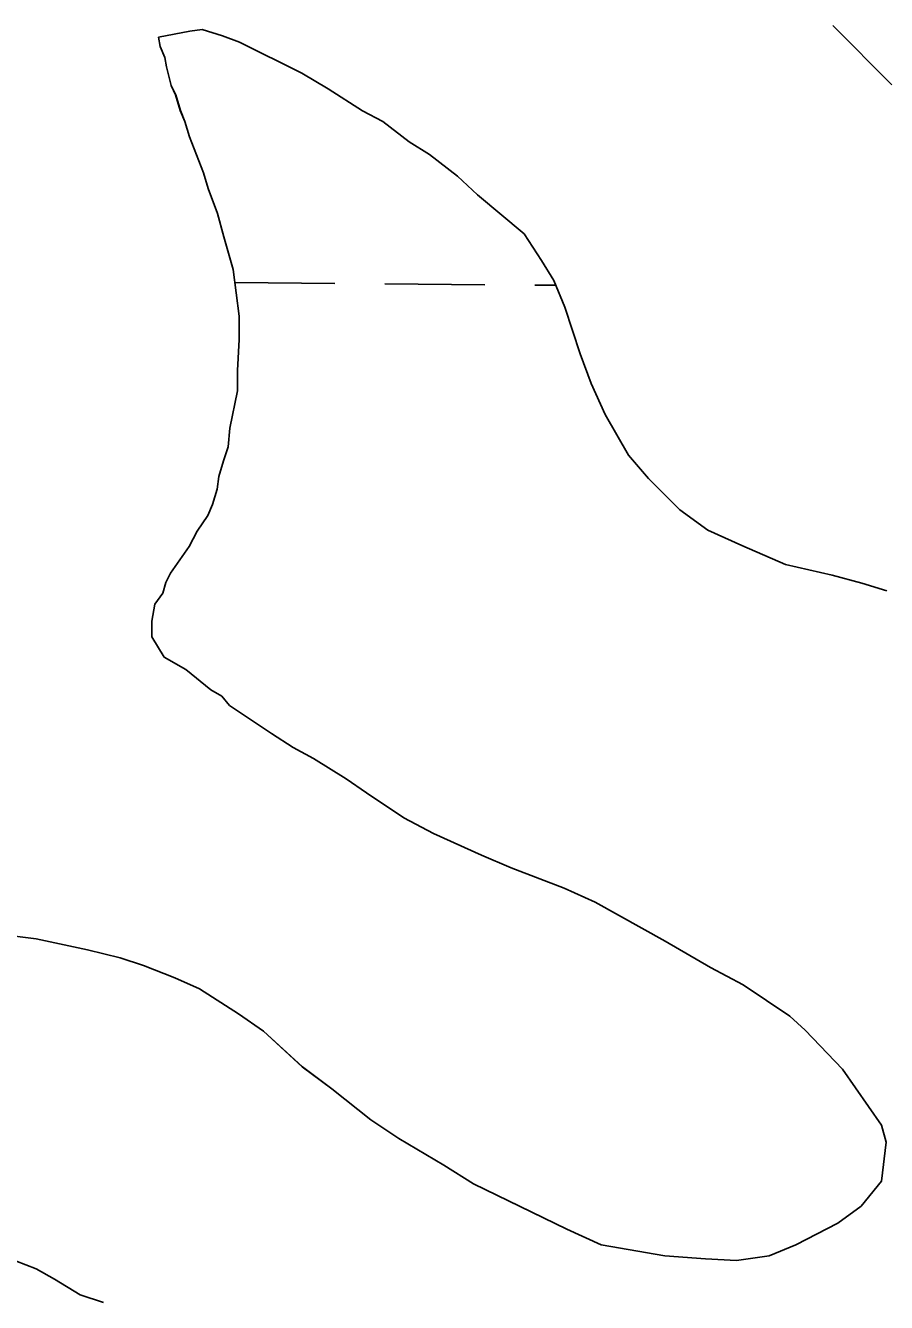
# Model space of a CAD drawing. Extents: x 3271442 to 3309282, y 752266 to 777610.
# Drawn here: x 3298454.1 to 3298729.8, y 770913.5 to 771322.4 of the extents above; entities that cross this region are included whole.
import ezdxf

# ---------------------------------------------------------------- set-up
doc = ezdxf.new("R2010")
doc.units = 0
for name, color, linetype in [('V-SITE-VEGE', 7, 'Continuous'), ('V-TOPO-SHOR', 7, 'Continuous'), ('V-WETL-SWMP', 7, 'Continuous')]:
    doc.layers.add(name, color=color, linetype=linetype)

msp = doc.modelspace()

# ---------------------------------------------------------------- linework, layer by layer
at = {"layer": 'V-SITE-VEGE'}
for p, q in [((3298506.69, 771320.65), (3298496.71, 771318.67)), ((3298510.68, 771321.15), (3298506.69, 771320.65)), ((3298517.16, 771319.15), (3298510.68, 771321.15)), ((3298712.67, 771322.43), (3298731.6, 771303.46)), ((3298496.71, 771318.67), (3298497.21, 771315.68)), ((3298497.21, 771315.68), (3298498.7, 771312.19)), ((3298522.64, 771317.15), (3298517.16, 771319.15)), ((3298542.58, 771307.15), (3298522.64, 771317.15)), ((3298498.7, 771312.19), (3298499.19, 771309.19)), ((3298499.19, 771309.19), (3298500.68, 771303.2)), ((3298551.06, 771302.15), (3298542.58, 771307.15)), ((3298500.68, 771303.2), (3298502.18, 771300.21)), ((3298502.18, 771300.21), (3298503.67, 771295.22)), ((3298562.02, 771295.16), (3298551.06, 771302.15)), ((3298503.67, 771295.22), (3298505.16, 771291.73)), ((3298568.5, 771291.66), (3298562.02, 771295.16)), ((3298505.16, 771291.73), (3298506.65, 771286.74)), ((3298576.97, 771285.17), (3298568.5, 771291.66)), ((3298506.65, 771286.74), (3298511.13, 771275.26)), ((3298583.45, 771281.17), (3298576.97, 771285.17)), ((3298592.42, 771274.18), (3298583.45, 771281.17)), ((3298511.13, 771275.26), (3298512.62, 771270.27)), ((3298598.9, 771268.19), (3298592.42, 771274.18)), ((3298512.62, 771270.27), (3298515.6, 771262.29)), ((3298613.85, 771255.7), (3298598.9, 771268.19)), ((3298515.6, 771262.29), (3298517.59, 771254.81)), ((3298517.59, 771254.81), (3298520.57, 771244.33)), ((3298619.33, 771247.22), (3298613.85, 771255.7)), ((3298623.31, 771240.73), (3298619.33, 771247.22)), ((3298520.57, 771244.33), (3298522.55, 771229.37)), ((3298626.79, 771232.25), (3298623.31, 771240.73)), ((3298631.76, 771217.28), (3298626.79, 771232.25)), ((3298522.55, 771229.37), (3298522.54, 771221.89)), ((3298522.54, 771221.89), (3298522.03, 771211.91)), ((3298635.24, 771207.8), (3298631.76, 771217.28)), ((3298522.03, 771211.91), (3298522.02, 771205.43)), ((3298522.02, 771205.43), (3298519.52, 771193.46)), ((3298639.72, 771197.82), (3298635.24, 771207.8)), ((3298647.19, 771184.85), (3298639.72, 771197.82)), ((3298519.52, 771193.46), (3298519.01, 771187.48)), ((3298519.01, 771187.48), (3298517.51, 771182.99)), ((3298653.66, 771177.36), (3298647.19, 771184.85)), ((3298517.51, 771182.99), (3298516.01, 771178)), ((3298516.01, 771178), (3298515.51, 771174.01)), ((3298663.63, 771167.38), (3298653.66, 771177.36)), ((3298515.51, 771174.01), (3298514.01, 771169.03)), ((3298514.01, 771169.03), (3298512.51, 771165.54)), ((3298512.51, 771165.54), (3298509.01, 771160.56)), ((3298672.6, 771160.88), (3298663.63, 771167.38)), ((3298509.01, 771160.56), (3298506.51, 771155.57)), ((3298683.56, 771155.88), (3298672.6, 771160.88)), ((3298506.51, 771155.57), (3298500.52, 771147.1)), ((3298697.52, 771149.88), (3298683.56, 771155.88)), ((3298712.48, 771146.37), (3298697.52, 771149.88)), ((3298499.02, 771144.11), (3298498.02, 771140.62)), ((3298500.52, 771147.1), (3298499.02, 771144.11)), ((3298721.96, 771143.87), (3298712.48, 771146.37)), ((3298729.93, 771141.37), (3298721.96, 771143.87)), ((3298498.02, 771140.62), (3298495.52, 771137.13)), ((3298495.52, 771137.13), (3298494.52, 771131.64)), ((3298494.52, 771131.64), (3298494.51, 771126.66)), ((3298494.51, 771126.66), (3298498.49, 771120.17)), ((3298498.49, 771120.17), (3298505.47, 771116.17)), ((3298505.47, 771116.17), (3298513.45, 771109.68)), ((3298513.45, 771109.68), (3298516.94, 771107.68)), ((3298516.94, 771107.68), (3298519.42, 771104.68)), ((3298519.42, 771104.68), (3298532.88, 771095.69)), ((3298532.88, 771095.69), (3298539.86, 771091.2)), ((3298539.86, 771091.2), (3298546.34, 771087.7)), ((3298546.34, 771087.7), (3298556.81, 771081.2)), ((3298556.81, 771081.2), (3298563.28, 771076.71)), ((3298563.28, 771076.71), (3298575.25, 771068.72)), ((3298575.25, 771068.72), (3298584.71, 771063.72)), ((3298584.71, 771063.72), (3298600.17, 771056.72)), ((3298600.17, 771056.72), (3298609.64, 771052.72)), ((3298609.64, 771052.72), (3298626.59, 771046.22)), ((3298626.59, 771046.22), (3298636.56, 771041.72)), ((3298636.56, 771041.72), (3298658.99, 771029.23)), ((3298457.5, 771029.94), (3298445.53, 771031.45)), ((3298473.96, 771026.43), (3298457.5, 771029.94)), ((3298484.43, 771023.92), (3298473.96, 771026.43)), ((3298658.99, 771029.23), (3298673.45, 771020.73)), ((3298491.91, 771021.42), (3298484.43, 771023.92)), ((3298501.88, 771017.42), (3298491.91, 771021.42)), ((3298509.85, 771013.92), (3298501.88, 771017.42)), ((3298673.45, 771020.73), (3298683.92, 771015.23)), ((3298522.31, 771005.93), (3298509.85, 771013.92)), ((3298683.92, 771015.23), (3298698.87, 771005.24)), ((3298530.29, 771000.44), (3298522.31, 771005.93)), ((3298698.87, 771005.24), (3298703.85, 771000.75)), ((3298703.85, 771000.75), (3298715.81, 770988.27)), ((3298542.75, 770988.95), (3298530.29, 771000.44)), ((3298552.21, 770981.96), (3298542.75, 770988.95)), ((3298715.81, 770988.27), (3298728.26, 770970.3)), ((3298564.67, 770971.97), (3298552.21, 770981.96)), ((3298573.64, 770965.97), (3298564.67, 770971.97)), ((3298728.26, 770970.3), (3298729.75, 770964.82)), ((3298588.1, 770957.48), (3298573.64, 770965.97)), ((3298729.75, 770964.82), (3298728.24, 770952.35)), ((3298597.56, 770951.49), (3298588.1, 770957.48)), ((3298728.24, 770952.35), (3298721.75, 770944.37)), ((3298627.47, 770936.99), (3298597.56, 770951.49)), ((3298721.75, 770944.37), (3298714.26, 770938.9)), ((3298638.44, 770931.99), (3298627.47, 770936.99)), ((3298714.26, 770938.9), (3298700.79, 770931.93)), ((3298658.89, 770928.48), (3298638.44, 770931.99)), ((3298700.79, 770931.93), (3298692.3, 770928.45)), ((3298671.85, 770927.47), (3298658.89, 770928.48)), ((3298681.83, 770926.96), (3298671.85, 770927.47)), ((3298692.3, 770928.45), (3298681.83, 770926.96)), ((3298450.92, 770926.79), (3298457.54, 770924.3)), ((3298457.54, 770924.3), (3298463.33, 770920.98)), ((3298463.33, 770920.98), (3298471.61, 770916)), ((3298471.61, 770916), (3298479.06, 770913.51))]:
    msp.add_line(p, q, dxfattribs=at)
at = {"layer": 'V-TOPO-SHOR'}
for p, q in [((3298506.68, 771320.65), (3298496.71, 771318.67)), ((3298510.67, 771321.15), (3298506.68, 771320.65)), ((3298517.16, 771319.15), (3298510.67, 771321.15)), ((3298712.67, 771322.43), (3298731.6, 771303.46)), ((3298496.71, 771318.67), (3298497.2, 771315.68)), ((3298497.2, 771315.68), (3298498.69, 771312.18)), ((3298522.64, 771317.15), (3298517.16, 771319.15)), ((3298542.58, 771307.15), (3298522.64, 771317.15)), ((3298498.69, 771312.18), (3298499.19, 771309.19)), ((3298499.19, 771309.19), (3298500.68, 771303.2)), ((3298551.05, 771302.15), (3298542.58, 771307.15)), ((3298500.68, 771303.2), (3298502.17, 771300.21)), ((3298502.17, 771300.21), (3298503.66, 771295.22)), ((3298562.02, 771295.16), (3298551.05, 771302.15)), ((3298503.66, 771295.22), (3298505.16, 771291.73)), ((3298568.5, 771291.66), (3298562.02, 771295.16)), ((3298505.16, 771291.73), (3298506.65, 771286.74)), ((3298576.97, 771285.17), (3298568.5, 771291.66)), ((3298506.65, 771286.74), (3298511.12, 771275.26)), ((3298583.45, 771281.17), (3298576.97, 771285.17)), ((3298592.42, 771274.18), (3298583.45, 771281.17)), ((3298511.12, 771275.26), (3298512.62, 771270.27)), ((3298598.9, 771268.19), (3298592.42, 771274.18)), ((3298512.62, 771270.27), (3298515.6, 771262.29)), ((3298613.84, 771255.7), (3298598.9, 771268.19)), ((3298515.6, 771262.29), (3298517.59, 771254.81)), ((3298517.59, 771254.81), (3298520.57, 771244.33)), ((3298619.32, 771247.22), (3298613.84, 771255.7)), ((3298623.31, 771240.73), (3298619.32, 771247.22)), ((3298520.57, 771244.33), (3298522.55, 771229.37)), ((3298626.79, 771232.25), (3298623.31, 771240.73)), ((3298631.76, 771217.28), (3298626.79, 771232.25)), ((3298522.55, 771229.37), (3298522.54, 771221.89)), ((3298522.54, 771221.89), (3298522.03, 771211.91)), ((3298635.24, 771207.8), (3298631.76, 771217.28)), ((3298522.03, 771211.91), (3298522.02, 771205.43)), ((3298522.02, 771205.43), (3298519.52, 771193.46)), ((3298639.72, 771197.82), (3298635.24, 771207.8)), ((3298647.19, 771184.85), (3298639.72, 771197.82)), ((3298519.52, 771193.46), (3298519.01, 771187.48)), ((3298519.01, 771187.48), (3298517.51, 771182.99)), ((3298653.66, 771177.36), (3298647.19, 771184.85)), ((3298517.51, 771182.99), (3298516.01, 771178)), ((3298516.01, 771178), (3298515.51, 771174.01)), ((3298663.63, 771167.37), (3298653.66, 771177.36)), ((3298515.51, 771174.01), (3298514, 771169.03)), ((3298514, 771169.03), (3298512.5, 771165.54)), ((3298512.5, 771165.54), (3298509.01, 771160.55)), ((3298672.6, 771160.88), (3298663.63, 771167.37)), ((3298509.01, 771160.55), (3298506.51, 771155.57)), ((3298683.56, 771155.88), (3298672.6, 771160.88)), ((3298506.51, 771155.57), (3298500.52, 771147.1)), ((3298697.52, 771149.88), (3298683.56, 771155.88)), ((3298712.48, 771146.37), (3298697.52, 771149.88)), ((3298499.02, 771144.11), (3298498.01, 771140.62)), ((3298500.52, 771147.1), (3298499.02, 771144.11)), ((3298721.95, 771143.87), (3298712.48, 771146.37)), ((3298729.93, 771141.37), (3298721.95, 771143.87)), ((3298498.01, 771140.62), (3298495.52, 771137.13)), ((3298495.52, 771137.13), (3298494.51, 771131.64)), ((3298494.51, 771131.64), (3298494.51, 771126.66)), ((3298494.51, 771126.66), (3298498.49, 771120.17)), ((3298498.49, 771120.17), (3298505.47, 771116.17)), ((3298505.47, 771116.17), (3298513.44, 771109.68)), ((3298513.44, 771109.68), (3298516.93, 771107.68)), ((3298516.93, 771107.68), (3298519.42, 771104.68)), ((3298519.42, 771104.68), (3298532.88, 771095.69)), ((3298532.88, 771095.69), (3298539.86, 771091.2)), ((3298539.86, 771091.2), (3298546.34, 771087.7)), ((3298546.34, 771087.7), (3298556.8, 771081.2)), ((3298556.8, 771081.2), (3298563.28, 771076.71)), ((3298563.28, 771076.71), (3298575.24, 771068.72)), ((3298575.24, 771068.72), (3298584.71, 771063.72)), ((3298584.71, 771063.72), (3298600.17, 771056.72)), ((3298600.17, 771056.72), (3298609.64, 771052.72)), ((3298609.64, 771052.72), (3298626.59, 771046.22)), ((3298626.59, 771046.22), (3298636.56, 771041.72)), ((3298636.56, 771041.72), (3298658.99, 771029.23)), ((3298457.5, 771029.94), (3298445.53, 771031.45)), ((3298473.95, 771026.43), (3298457.5, 771029.94)), ((3298484.43, 771023.92), (3298473.95, 771026.43)), ((3298658.99, 771029.23), (3298673.45, 771020.73)), ((3298491.9, 771021.42), (3298484.43, 771023.92)), ((3298501.87, 771017.42), (3298491.9, 771021.42)), ((3298509.85, 771013.92), (3298501.87, 771017.42)), ((3298673.45, 771020.73), (3298683.91, 771015.23)), ((3298522.31, 771005.93), (3298509.85, 771013.92)), ((3298683.91, 771015.23), (3298698.87, 771005.24)), ((3298530.28, 771000.43), (3298522.31, 771005.93)), ((3298698.87, 771005.24), (3298703.85, 771000.75)), ((3298703.85, 771000.75), (3298715.8, 770988.27)), ((3298542.74, 770988.95), (3298530.28, 771000.43)), ((3298552.21, 770981.96), (3298542.74, 770988.95)), ((3298715.8, 770988.27), (3298728.25, 770970.3)), ((3298564.67, 770971.97), (3298552.21, 770981.96)), ((3298573.64, 770965.98), (3298564.67, 770971.97)), ((3298728.25, 770970.3), (3298729.74, 770964.81)), ((3298588.09, 770957.48), (3298573.64, 770965.98)), ((3298729.74, 770964.81), (3298728.24, 770952.35)), ((3298597.56, 770951.49), (3298588.09, 770957.48)), ((3298728.24, 770952.35), (3298721.74, 770944.37)), ((3298616.01, 770942.49), (3298597.56, 770951.49)), ((3298721.74, 770944.37), (3298714.26, 770938.9)), ((3298627.47, 770936.99), (3298616.01, 770942.49)), ((3298638.44, 770931.99), (3298627.47, 770936.99)), ((3298714.26, 770938.9), (3298700.78, 770931.93)), ((3298658.88, 770928.48), (3298638.44, 770931.99)), ((3298700.78, 770931.93), (3298692.3, 770928.44)), ((3298671.85, 770927.47), (3298658.88, 770928.48)), ((3298681.83, 770926.96), (3298671.85, 770927.47)), ((3298692.3, 770928.44), (3298681.83, 770926.96))]:
    msp.add_line(p, q, dxfattribs=at)
at = {"layer": 'V-WETL-SWMP'}
for p, q in [((3298506.68, 771320.65), (3298496.71, 771318.67)), ((3298510.67, 771321.15), (3298506.68, 771320.65)), ((3298517.16, 771319.15), (3298510.67, 771321.15)), ((3298712.67, 771322.43), (3298731.6, 771303.46)), ((3298496.71, 771318.67), (3298497.2, 771315.68)), ((3298497.2, 771315.68), (3298498.69, 771312.18)), ((3298522.64, 771317.15), (3298517.16, 771319.15)), ((3298542.58, 771307.15), (3298522.64, 771317.15)), ((3298498.69, 771312.18), (3298499.19, 771309.19)), ((3298499.19, 771309.19), (3298500.68, 771303.2)), ((3298551.05, 771302.15), (3298542.58, 771307.15)), ((3298500.68, 771303.2), (3298502.17, 771300.21)), ((3298502.17, 771300.21), (3298503.66, 771295.22)), ((3298562.02, 771295.16), (3298551.05, 771302.15)), ((3298503.66, 771295.22), (3298505.16, 771291.73)), ((3298568.5, 771291.66), (3298562.02, 771295.16)), ((3298505.16, 771291.73), (3298506.65, 771286.74)), ((3298576.97, 771285.17), (3298568.5, 771291.66)), ((3298506.65, 771286.74), (3298511.12, 771275.26)), ((3298583.45, 771281.17), (3298576.97, 771285.17)), ((3298592.42, 771274.18), (3298583.45, 771281.17)), ((3298511.12, 771275.26), (3298512.62, 771270.27)), ((3298598.9, 771268.19), (3298592.42, 771274.18)), ((3298512.62, 771270.27), (3298515.6, 771262.29)), ((3298613.84, 771255.7), (3298598.9, 771268.19)), ((3298515.6, 771262.29), (3298517.59, 771254.81)), ((3298517.59, 771254.81), (3298520.57, 771244.33)), ((3298619.32, 771247.22), (3298613.84, 771255.7)), ((3298623.31, 771240.73), (3298619.32, 771247.22)), ((3298520.57, 771244.33), (3298522.55, 771229.37)), ((3298521.16, 771240.1), (3298553.16, 771239.83)), ((3298569.16, 771239.7), (3298601.16, 771239.44)), ((3298617.16, 771239.31), (3298623.91, 771239.25)), ((3298626.79, 771232.25), (3298623.31, 771240.73)), ((3298631.76, 771217.28), (3298626.79, 771232.25)), ((3298522.55, 771229.37), (3298522.54, 771221.89)), ((3298522.54, 771221.89), (3298522.03, 771211.91)), ((3298635.24, 771207.8), (3298631.76, 771217.28)), ((3298522.03, 771211.91), (3298522.02, 771205.43)), ((3298522.02, 771205.43), (3298519.52, 771193.46)), ((3298639.72, 771197.82), (3298635.24, 771207.8)), ((3298647.19, 771184.85), (3298639.72, 771197.82)), ((3298519.52, 771193.46), (3298519.01, 771187.48)), ((3298519.01, 771187.48), (3298517.51, 771182.99)), ((3298653.66, 771177.36), (3298647.19, 771184.85)), ((3298517.51, 771182.99), (3298516.01, 771178)), ((3298516.01, 771178), (3298515.51, 771174.01)), ((3298663.63, 771167.37), (3298653.66, 771177.36)), ((3298515.51, 771174.01), (3298514, 771169.03)), ((3298514, 771169.03), (3298512.5, 771165.54)), ((3298512.5, 771165.54), (3298509.01, 771160.55)), ((3298672.6, 771160.88), (3298663.63, 771167.37)), ((3298509.01, 771160.55), (3298506.51, 771155.57)), ((3298683.56, 771155.88), (3298672.6, 771160.88)), ((3298506.51, 771155.57), (3298500.52, 771147.1)), ((3298697.52, 771149.88), (3298683.56, 771155.88)), ((3298712.48, 771146.37), (3298697.52, 771149.88)), ((3298499.02, 771144.11), (3298498.01, 771140.62)), ((3298500.52, 771147.1), (3298499.02, 771144.11)), ((3298721.95, 771143.87), (3298712.48, 771146.37)), ((3298729.93, 771141.37), (3298721.95, 771143.87)), ((3298498.01, 771140.62), (3298495.52, 771137.13)), ((3298495.52, 771137.13), (3298494.51, 771131.64)), ((3298494.51, 771131.64), (3298494.51, 771126.66)), ((3298494.51, 771126.66), (3298498.49, 771120.17)), ((3298498.49, 771120.17), (3298505.47, 771116.17)), ((3298505.47, 771116.17), (3298513.44, 771109.68)), ((3298513.44, 771109.68), (3298516.93, 771107.68)), ((3298516.93, 771107.68), (3298519.42, 771104.68)), ((3298519.42, 771104.68), (3298532.88, 771095.69)), ((3298532.88, 771095.69), (3298539.86, 771091.2)), ((3298539.86, 771091.2), (3298546.34, 771087.7)), ((3298546.34, 771087.7), (3298556.8, 771081.2)), ((3298556.8, 771081.2), (3298563.28, 771076.71)), ((3298563.28, 771076.71), (3298575.24, 771068.72)), ((3298575.24, 771068.72), (3298584.71, 771063.72)), ((3298584.71, 771063.72), (3298600.17, 771056.72)), ((3298600.17, 771056.72), (3298609.64, 771052.72)), ((3298609.64, 771052.72), (3298626.59, 771046.22)), ((3298626.59, 771046.22), (3298636.56, 771041.72)), ((3298636.56, 771041.72), (3298658.99, 771029.23)), ((3298457.5, 771029.94), (3298445.53, 771031.45)), ((3298473.95, 771026.43), (3298457.5, 771029.94)), ((3298484.43, 771023.92), (3298473.95, 771026.43)), ((3298658.99, 771029.23), (3298673.45, 771020.73)), ((3298491.9, 771021.42), (3298484.43, 771023.92)), ((3298501.87, 771017.42), (3298491.9, 771021.42)), ((3298509.85, 771013.92), (3298501.87, 771017.42)), ((3298673.45, 771020.73), (3298683.91, 771015.23)), ((3298522.31, 771005.93), (3298509.85, 771013.92)), ((3298683.91, 771015.23), (3298698.87, 771005.24)), ((3298530.28, 771000.43), (3298522.31, 771005.93)), ((3298698.87, 771005.24), (3298703.85, 771000.75)), ((3298703.85, 771000.75), (3298715.8, 770988.27)), ((3298542.74, 770988.95), (3298530.28, 771000.43)), ((3298552.21, 770981.96), (3298542.74, 770988.95)), ((3298715.8, 770988.27), (3298728.25, 770970.3)), ((3298564.67, 770971.97), (3298552.21, 770981.96)), ((3298573.64, 770965.98), (3298564.67, 770971.97)), ((3298728.25, 770970.3), (3298729.74, 770964.81)), ((3298588.09, 770957.48), (3298573.64, 770965.98)), ((3298729.74, 770964.81), (3298728.24, 770952.35)), ((3298597.56, 770951.49), (3298588.09, 770957.48)), ((3298728.24, 770952.35), (3298721.74, 770944.37)), ((3298616.01, 770942.49), (3298597.56, 770951.49)), ((3298721.74, 770944.37), (3298714.26, 770938.9)), ((3298627.47, 770936.99), (3298616.01, 770942.49)), ((3298638.44, 770931.99), (3298627.47, 770936.99)), ((3298714.26, 770938.9), (3298700.78, 770931.93)), ((3298658.88, 770928.48), (3298638.44, 770931.99)), ((3298700.78, 770931.93), (3298692.3, 770928.44)), ((3298671.85, 770927.47), (3298658.88, 770928.48)), ((3298681.83, 770926.96), (3298671.85, 770927.47)), ((3298692.3, 770928.44), (3298681.83, 770926.96))]:
    msp.add_line(p, q, dxfattribs=at)

doc.saveas('drawing.dxf')
